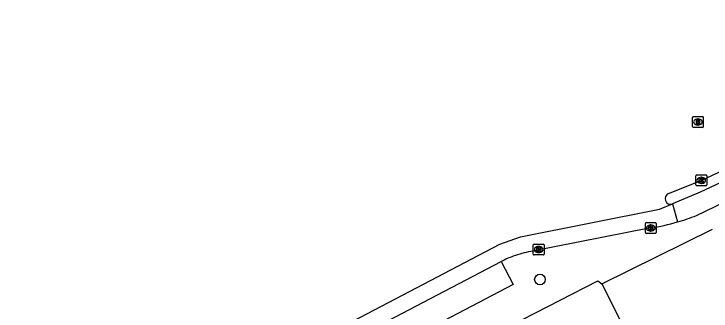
# Model space of a CAD drawing. Extents: x 160107 to 160928, y 382056 to 382918.
# Drawn here: x 160757.6 to 160821.8, y 382877.8 to 382905.1 of the extents above; entities that cross this region are included whole.
import ezdxf

# ---------------------------------------------------------------- set-up
doc = ezdxf.new("R2010")
doc.units = 0
for name, color, linetype in [('IMGEO_Boom', 7, 'Continuous'), ('IMGEO_Fietspad_gesloten', 7, 'Continuous'), ('IMGEO_Kolk', 7, 'Continuous'), ('IMGEO_Pand', 7, 'Continuous'), ('IMGEO_Rijbaan_lokaal_gesloten', 7, 'Continuous'), ('IMGEO_Rioolput', 7, 'Continuous'), ('IMGEO_Voetpad_open', 7, 'Continuous')]:
    doc.layers.add(name, color=color, linetype=linetype)

msp = doc.modelspace()

# ---------------------------------------------------------------- linework, layer by layer
at = {"layer": 'IMGEO_Boom'}
msp.add_circle((160806.013, 382880.675), 0.489, dxfattribs=at)
at = {"layer": 'IMGEO_Fietspad_gesloten'}
for points in [[(160850.751, 382903.174), (160824.044, 382890.246), (160820.773, 382888.699), (160818.211, 382887.624)], [(160820.429, 382886.565), (160851.435, 382901.477)]]:
    msp.add_lwpolyline(points, dxfattribs=at)
msp.add_arc((160812.969, 382905.641), 20.483, 286.22343, 291.35747, dxfattribs=at)
at = {"layer": 'IMGEO_Kolk'}
for p, q in [((160820.368, 382889.366), (160820.368, 382890.218)), ((160820.443, 382890.292), (160821.295, 382890.292)), ((160820.856, 382890.072), (160820.881, 382890.072)), ((160821.369, 382890.218), (160821.369, 382889.366)), ((160820.879, 382889.512), (160820.854, 382889.512)), ((160821.295, 382889.292), (160820.443, 382889.292)), ((160815.72, 382884.988), (160815.72, 382885.84)), ((160815.795, 382885.914), (160816.647, 382885.914)), ((160816.208, 382885.694), (160816.233, 382885.694)), ((160816.721, 382885.84), (160816.721, 382884.988)), ((160816.647, 382884.914), (160815.795, 382884.914)), ((160816.231, 382885.134), (160816.206, 382885.134)), ((160805.399, 382883.006), (160805.399, 382883.858)), ((160805.474, 382883.932), (160806.326, 382883.932)), ((160805.887, 382883.712), (160805.912, 382883.712)), ((160806.4, 382883.858), (160806.4, 382883.006)), ((160806.326, 382882.932), (160805.474, 382882.932)), ((160805.91, 382883.152), (160805.885, 382883.152))]:
    msp.add_line(p, q, dxfattribs=at)
for points in [[(160820.368, 382889.366), (160820.368, 382890.218)], [(160820.443, 382890.292), (160821.295, 382890.292)], [(160820.689, 382889.992), (160820.812, 382889.992), (160820.812, 382889.841), (160820.942, 382889.992), (160821.106, 382889.992), (160820.96, 382889.841), (160821.113, 382889.592), (160820.961, 382889.592), (160820.876, 382889.756), (160820.812, 382889.689), (160820.812, 382889.592), (160820.689, 382889.592), (160820.689, 382889.992)], [(160821.369, 382890.218), (160821.369, 382889.366)], [(160821.295, 382889.292), (160820.443, 382889.292)], [(160815.72, 382884.988), (160815.72, 382885.84)], [(160815.795, 382885.914), (160816.647, 382885.914)], [(160816.041, 382885.614), (160816.164, 382885.614), (160816.164, 382885.463), (160816.294, 382885.614), (160816.458, 382885.614), (160816.312, 382885.463), (160816.465, 382885.214), (160816.313, 382885.214), (160816.228, 382885.378), (160816.164, 382885.311), (160816.164, 382885.214), (160816.041, 382885.214), (160816.041, 382885.614)], [(160816.721, 382885.84), (160816.721, 382884.988)], [(160816.647, 382884.914), (160815.795, 382884.914)], [(160805.399, 382883.006), (160805.399, 382883.858)], [(160805.474, 382883.932), (160806.326, 382883.932)], [(160805.72, 382883.632), (160805.843, 382883.632), (160805.843, 382883.481), (160805.973, 382883.632), (160806.137, 382883.632), (160805.991, 382883.481), (160806.144, 382883.232), (160805.992, 382883.232), (160805.907, 382883.396), (160805.843, 382883.329), (160805.843, 382883.232), (160805.72, 382883.232), (160805.72, 382883.632)], [(160806.4, 382883.858), (160806.4, 382883.006)], [(160806.326, 382882.932), (160805.474, 382882.932)]]:
    msp.add_lwpolyline(points, dxfattribs=at)
for centre, start, end in [((160820.445, 382890.216), 91.55205, 178.44795), ((160820.445, 382890.216), 91.55205, 178.44795), ((160821.293, 382890.216), 1.55205, 88.44795), ((160821.293, 382890.216), 1.55205, 88.44795), ((160820.445, 382889.368), 181.55205, 268.44795), ((160820.445, 382889.368), 181.55205, 268.44795), ((160821.293, 382889.368), 271.55205, 358.44795), ((160821.293, 382889.368), 271.55205, 358.44795), ((160815.797, 382885.838), 91.55205, 178.44795), ((160815.797, 382885.838), 91.55205, 178.44795), ((160816.645, 382885.838), 1.55205, 88.44795), ((160816.645, 382885.838), 1.55205, 88.44795), ((160815.797, 382884.99), 181.55205, 268.44795), ((160815.797, 382884.99), 181.55205, 268.44795), ((160816.645, 382884.99), 271.55205, 358.44795), ((160816.645, 382884.99), 271.55205, 358.44795), ((160805.476, 382883.856), 91.55205, 178.44795), ((160805.476, 382883.856), 91.55205, 178.44795), ((160806.324, 382883.856), 1.55205, 88.44795), ((160806.324, 382883.856), 1.55205, 88.44795), ((160805.476, 382883.008), 181.55205, 268.44795), ((160805.476, 382883.008), 181.55205, 268.44795), ((160806.324, 382883.008), 271.55205, 358.44795), ((160806.324, 382883.008), 271.55205, 358.44795)]:
    msp.add_arc(centre, 0.0765, start, end, dxfattribs=at)
for centre, major_axis, ratio, start_param, end_param in [((160820.855, 382889.792), (-0.387, 0.002), 0.722429, 4.712389, 7.853982), ((160820.88, 382889.792), (-0.39, 0.002), 0.717154, 1.570796, 4.712389), ((160816.207, 382885.414), (-0.387, 0.002), 0.722429, 4.712389, 7.853982), ((160816.232, 382885.414), (-0.39, 0.002), 0.717154, 1.570796, 4.712389), ((160805.886, 382883.432), (-0.387, 0.002), 0.722429, 4.712389, 7.853982), ((160805.911, 382883.432), (-0.39, 0.002), 0.717154, 1.570796, 4.712389)]:
    msp.add_ellipse(centre, major_axis=major_axis, ratio=ratio, start_param=start_param, end_param=end_param, dxfattribs=at)
at = {"layer": 'IMGEO_Pand'}
for points in [[(160811.707, 382880.282), (160821.899, 382885.299)], [(160804.402, 382876.997), (160811.351, 382880.558), (160811.707, 382880.282)], [(160811.707, 382880.282), (160817.086, 382869.61)]]:
    msp.add_lwpolyline(points, dxfattribs=at)
at = {"layer": 'IMGEO_Rijbaan_lokaal_gesloten'}
for points in [[(160817.861, 382888.575), (160820.869, 382889.792), (160822.883, 382890.72), (160850.096, 382905.089)], [(160684.43, 382802.132), (160687.375, 382806.113), (160689.578, 382808.541), (160717.178, 382834.369), (160719.422, 382836.368), (160722.048, 382838.543), (160729.157, 382844.12), (160732.312, 382846.426), (160736.923, 382849.508), (160740.763, 382851.737), (160802.315, 382883.934), (160804.222, 382884.588), (160817.03, 382887.143), (160818.211, 382887.624)], [(160818.211, 382887.624), (160818.692, 382885.974)], [(160816.221, 382885.414), (160805.159, 382883.253)], [(160764.167, 382862.324), (160802.449, 382882.334)]]:
    msp.add_lwpolyline(points, dxfattribs=at)
for centre, radius, start, end in [((160818.048, 382888.104), 0.507, 111.61861, 288.79202), ((160812.906, 382905.773), 20.627, 279.24806, 286.29031), ((160806.831, 382873.882), 9.519, 100.11558, 110.10357), ((160806.917, 382873.658), 9.759, 110.12832, 117.24953)]:
    msp.add_arc(centre, radius, start, end, dxfattribs=at)
at = {"layer": 'IMGEO_Rioolput'}
for p, q in [((160820.058, 382894.732), (160820.058, 382895.584)), ((160820.133, 382895.658), (160820.985, 382895.658)), ((160820.546, 382895.438), (160820.571, 382895.438)), ((160821.059, 382895.584), (160821.059, 382894.732)), ((160820.985, 382894.658), (160820.133, 382894.658)), ((160820.569, 382894.878), (160820.544, 382894.878))]:
    msp.add_line(p, q, dxfattribs=at)
for points in [[(160820.058, 382894.732), (160820.058, 382895.584)], [(160820.133, 382895.658), (160820.985, 382895.658)], [(160820.647, 382895.356), (160820.395, 382895.358), (160820.395, 382894.958)], [(160820.395, 382894.958), (160820.519, 382894.958), (160820.519, 382895.12), (160820.53, 382895.12)], [(160820.573, 382895.277), (160820.519, 382895.277), (160820.519, 382895.196)], [(160820.519, 382895.196), (160820.571, 382895.196)], [(160821.059, 382895.584), (160821.059, 382894.732)], [(160820.985, 382894.658), (160820.133, 382894.658)], [(160820.577, 382895.091), (160820.648, 382894.958), (160820.788, 382894.958), (160820.723, 382895.084)]]:
    msp.add_lwpolyline(points, dxfattribs=at)
for centre, radius, start, end in [((160820.135, 382895.582), 0.0765, 91.55205, 178.44795), ((160820.135, 382895.582), 0.0765, 91.55205, 178.44795), ((160820.529, 382895.067), 0.0533, 26.02933, 88.69889), ((160820.555, 382895.385), 0.19, 274.7715, 282.96867), ((160820.579, 382895.181), 0.0964, 77.00612, 93.18647), ((160820.593, 382895.238), 0.0378, 276.66336, 79.67722), ((160820.646, 382895.246), 0.109, 350.36119, 89.41601), ((160820.644, 382895.246), 0.112, 277.58423, 350.98172), ((160820.628, 382895.031), 0.108, 29.51342, 73.79051), ((160820.983, 382895.582), 0.0765, 1.55205, 88.44795), ((160820.983, 382895.582), 0.0765, 1.55205, 88.44795), ((160820.135, 382894.734), 0.0765, 181.55205, 268.44795), ((160820.135, 382894.734), 0.0765, 181.55205, 268.44795), ((160820.983, 382894.734), 0.0765, 271.55205, 358.44795), ((160820.983, 382894.734), 0.0765, 271.55205, 358.44795)]:
    msp.add_arc(centre, radius, start, end, dxfattribs=at)
for centre, major_axis, ratio, start_param, end_param in [((160820.545, 382895.158), (-0.387, 0.002), 0.722429, 4.712389, 7.853982), ((160820.57, 382895.158), (-0.39, 0.002), 0.717154, 1.570796, 4.712389)]:
    msp.add_ellipse(centre, major_axis=major_axis, ratio=ratio, start_param=start_param, end_param=end_param, dxfattribs=at)
at = {"layer": 'IMGEO_Voetpad_open'}
msp.add_lwpolyline([(160802.449, 382882.334), (160803.544, 382880.212), (160765.281, 382860.22), (160764.167, 382862.324)], dxfattribs=at)

doc.saveas('drawing.dxf')
